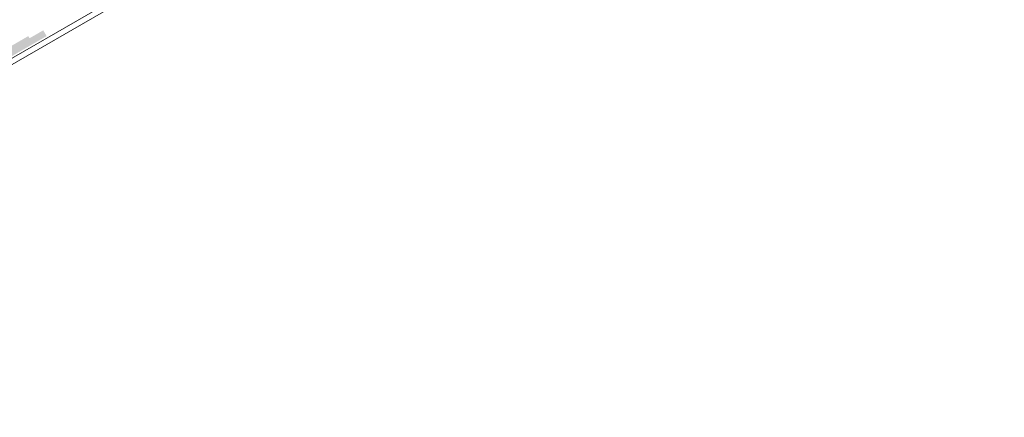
# Model space of a CAD drawing. Header units: millimetres. Extents: x -91 to 1961, y -1152 to 358.
# Tile 280 of 656: x 258.17 to 272.37, y 92.5 to 98.24. Entities that reach past the tile are written whole.
import ezdxf

# ---------------------------------------------------------------- set-up
doc = ezdxf.new("R2010")
doc.units = ezdxf.units.MM
doc.header["$MEASUREMENT"] = 0
doc.layers.get('0').update_dxf_attribs({"linetype": 'CONTINUOUS'})

msp = doc.modelspace()

# ---------------------------------------------------------------- hatches: boundary and pattern name
at = {"true_color": 0xaaaaaa}
h = msp.add_hatch(color=253, dxfattribs=at)
h.paths.add_polyline_path([(236.275, 85.35), (241.784, 88.527), (241.834, 88.395), (236.324, 85.251)])
h.paths.add_polyline_path([(244.53, 90.082), (250.04, 93.259), (250.089, 93.176), (244.58, 89.999)])
h.paths.add_polyline_path([(252.803, 94.83), (258.296, 98.007), (258.345, 97.924), (252.836, 94.748)])
h.paths.add_polyline_path([(261.059, 99.612), (266.518, 102.788), (266.601, 102.706), (261.092, 99.529)])
h.paths.add_polyline_path([(269.265, 104.36), (274.774, 107.537), (274.857, 107.454), (269.364, 104.277)])
h.paths.add_polyline_path([(277.537, 109.142), (279.44, 110.25), (279.473, 110.167), (277.57, 109.059)])
h = msp.add_hatch(color=253, dxfattribs=at)
h.paths.add_polyline_path([(236.49, 85.433), (241.999, 88.61), (242.032, 88.477), (236.539, 85.35)])
h.paths.add_polyline_path([(244.745, 90.165), (250.255, 93.341), (250.304, 93.259), (244.795, 90.082)])
h.paths.add_polyline_path([(253.001, 94.913), (258.511, 98.09), (258.56, 98.007), (253.051, 94.83)])
h.paths.add_polyline_path([(261.274, 99.695), (266.766, 102.871), (266.816, 102.788), (261.307, 99.612)])
h.paths.add_polyline_path([(269.48, 104.443), (274.989, 107.619), (275.072, 107.537), (269.562, 104.36)])
h.paths.add_polyline_path([(277.736, 109.224), (279.225, 110.085), (279.274, 110.002), (277.835, 109.142)])

# ---------------------------------------------------------------- linework, layer by layer
at = {"color": 7, "linetype": 'Continuous', "lineweight": 5}
msp.add_lwpolyline([(279.605, 110.118), (236.44, 85.218), (236.44, 85.218)], dxfattribs=at)
at = {"color": 7, "linetype": 'Continuous', "lineweight": 20}
msp.add_lwpolyline([(236.622, 85.218), (279.307, 109.869), (279.307, 109.869)], dxfattribs=at)

doc.saveas('drawing.dxf')
